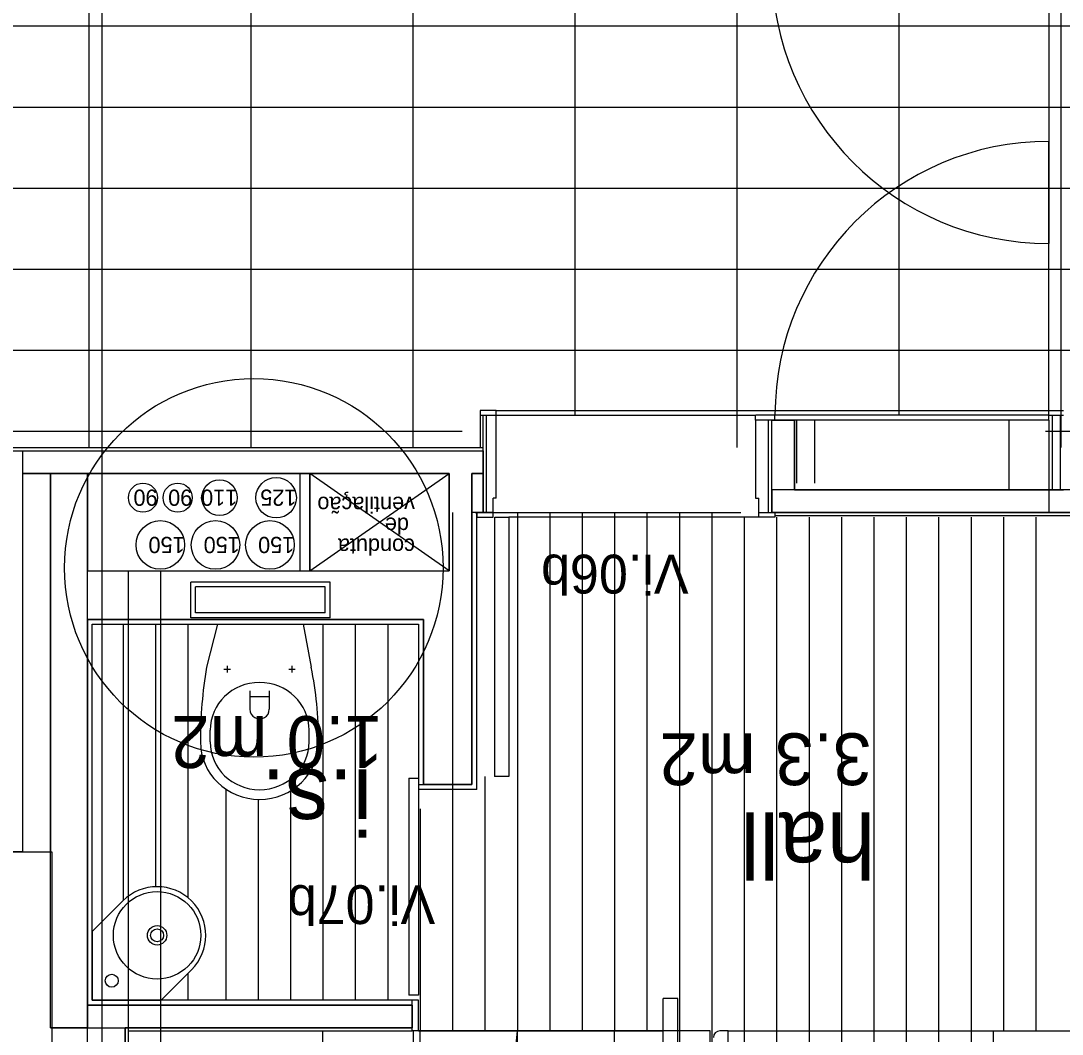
# Model space of a CAD drawing. Extents: x 1248 to 1356, y -443 to -224.
# Drawn here: x 1318.309 to 1321.522, y -242.034 to -238.907 of the extents above; entities that cross this region are included whole.
import ezdxf

# ---------------------------------------------------------------- set-up
doc = ezdxf.new("R2010")
doc.units = 0
for name, color, linetype in [('corte', 7, 'Continuous'), ('estereoctomias', 7, 'Continuous'), ('ind-pormenores', 7, 'Continuous'), ('Level 1', 7, 'Continuous'), ('Level 10', 7, 'Continuous'), ('Level 11', 7, 'Continuous'), ('Level 13', 7, 'Continuous'), ('Level 31', 7, 'Continuous'), ('Level 4', 7, 'Continuous'), ('Level 40', 7, 'Continuous'), ('Level 41', 7, 'Continuous'), ('Level 60', 7, 'Continuous'), ('mob-fixo', 7, 'Continuous'), ('revestimentos', 7, 'Continuous'), ('vermelhos-cont', 7, 'Continuous')]:
    doc.layers.add(name, color=color, linetype=linetype)

msp = doc.modelspace()

# ---------------------------------------------------------------- linework, layer by layer
at = {"layer": 'corte'}
for p, q in [((1318.3144, -240.234), (1318.3144, -241.4713)), ((1318.4003, -240.304), (1318.4003, -241.4713)), ((1318.5144, -242.1713), (1318.5144, -240.304)), ((1319.171, -240.604), (1319.171, -240.304)), ((1319.201, -240.604), (1319.201, -240.304)), ((1319.631, -240.304), (1319.631, -240.604)), ((1319.736, -240.304), (1319.701, -240.304)), ((1320.696, -240.354), (1321.526, -240.354)), ((1323.801, -240.424), (1320.626, -240.424)), ((1318.5144, -240.754), (1319.551, -240.754))]:
    msp.add_line(p, q, dxfattribs=at)
msp.add_lwpolyline([(1318.4044, -242.1713), (1318.2044, -242.1713), (1318.2044, -241.4713), (1318.4044, -241.4713)], close=True, dxfattribs=at)
at = {"layer": 'estereoctomias'}
msp.add_line((1319.776, -240.124), (1320.5733, -240.124), dxfattribs=at)
for points in [[(1320.696, -240.139), (1320.696, -240.354), (1320.626, -240.354), (1320.626, -240.139)], [(1319.736, -240.234), (1319.736, -240.304), (1319.701, -240.304), (1319.701, -241.264), (1319.551, -241.264), (1319.551, -240.754), (1318.5144, -240.754), (1318.5144, -242.014), (1318.4003, -242.014), (1318.4003, -240.304), (1318.5144, -240.304), (1318.5144, -240.604), (1319.171, -240.604), (1319.171, -240.304), (1319.201, -240.304), (1319.201, -240.604), (1319.631, -240.604), (1319.631, -240.304), (1318.3144, -240.304), (1318.3144, -241.4713), (1318.2044, -241.4713), (1318.2044, -240.234)], [(1319.736, -240.424), (1319.701, -240.424), (1319.701, -240.314), (1319.701, -240.304), (1319.736, -240.304), (1319.736, -240.314)], [(1320.626, -240.354), (1320.626, -240.424), (1323.801, -240.424), (1323.801, -242.1713), (1323.871, -242.1713), (1323.871, -240.354)], [(1319.516, -241.944), (1319.516, -242.014), (1318.631, -242.014), (1318.631, -242.1713), (1318.5144, -242.1713), (1318.5144, -241.944), (1319.5075, -241.944)]]:
    msp.add_lwpolyline(points, close=True, dxfattribs=at)
at = {"layer": 'ind-pormenores'}
msp.add_circle((1319.0278, -240.5951), 0.5842, dxfattribs=at)
at = {"layer": 'Level 1'}
for p, q in [((1320.696, -240.139), (1320.626, -240.139)), ((1320.626, -240.424), (1320.626, -240.139)), ((1320.696, -240.354), (1320.696, -240.139)), ((1318.2044, -240.234), (1319.736, -240.234)), ((1319.736, -240.424), (1319.736, -240.234)), ((1318.3144, -240.304), (1319.631, -240.304)), ((1319.701, -241.264), (1319.701, -240.304)), ((1319.736, -240.424), (1319.701, -240.424)), ((1318.5144, -240.604), (1319.631, -240.604)), ((1319.551, -240.754), (1319.551, -241.264)), ((1319.536, -241.264), (1319.701, -241.264)), ((1319.516, -242.024), (1319.516, -241.929)), ((1319.516, -241.944), (1318.5144, -241.944)), ((1318.4003, -242.014), (1319.516, -242.014)), ((1318.631, -246.584), (1318.631, -242.014))]:
    msp.add_line(p, q, dxfattribs=at)
at = {"layer": 'Level 10'}
for p, q in [((1318.5183, -238.624), (1318.5183, -240.224)), ((1319.0183, -238.624), (1319.0183, -240.224)), ((1319.5183, -238.624), (1319.5183, -240.224)), ((1321.5183, -238.624), (1321.5183, -240.224)), ((1320.0183, -238.724), (1320.0183, -240.124)), ((1320.5183, -238.724), (1320.5183, -240.224)), ((1321.0183, -238.724), (1321.0183, -240.124)), ((1348.9433, -238.924), (1315.7644, -238.924)), ((1347.9933, -239.174), (1315.7633, -239.174)), ((1347.9933, -239.424), (1315.7633, -239.424)), ((1347.9933, -239.674), (1315.7633, -239.674)), ((1347.9933, -239.924), (1315.7633, -239.924)), ((1319.671, -240.174), (1315.7633, -240.174)), ((1325.0718, -240.174), (1321.471, -240.174)), ((1319.641, -240.424), (1319.641, -242.024)), ((1319.711, -240.424), (1320.531, -240.424)), ((1319.841, -240.424), (1319.841, -242.024)), ((1319.941, -240.424), (1319.941, -242.024)), ((1320.041, -240.424), (1320.041, -242.024)), ((1320.141, -240.424), (1320.141, -242.024)), ((1320.241, -240.424), (1320.241, -242.024)), ((1320.341, -240.424), (1320.341, -242.892)), ((1320.441, -240.424), (1320.441, -242.892)), ((1320.541, -240.439), (1320.541, -242.892)), ((1320.641, -240.439), (1320.641, -242.892)), ((1320.741, -240.439), (1320.741, -246.574)), ((1320.841, -240.439), (1320.841, -246.574)), ((1320.941, -240.439), (1320.941, -246.574)), ((1321.041, -240.439), (1321.041, -246.574)), ((1321.141, -240.439), (1321.141, -246.574)), ((1321.241, -240.439), (1321.241, -246.574)), ((1321.341, -240.439), (1321.341, -242.024)), ((1321.441, -240.439), (1321.441, -242.024)), ((1318.6244, -240.769), (1318.6244, -241.6218)), ((1318.7244, -240.769), (1318.7244, -241.579)), ((1318.8244, -240.769), (1318.8244, -241.6129)), ((1319.241, -240.769), (1319.241, -241.929)), ((1319.341, -240.769), (1319.341, -241.929)), ((1319.441, -240.769), (1319.441, -241.929)), ((1319.741, -241.239), (1319.741, -242.024)), ((1318.941, -241.2776), (1318.941, -241.929)), ((1319.141, -241.2835), (1319.141, -241.929)), ((1319.041, -241.3096), (1319.041, -241.929)), ((1319.541, -241.339), (1319.541, -242.024)), ((1318.8244, -241.8461), (1318.8244, -241.929)), ((1319.536, -242.024), (1320.291, -242.024)), ((1319.541, -244.428), (1319.541, -242.024)), ((1319.841, -244.428), (1319.841, -242.024)), ((1320.141, -244.428), (1320.141, -242.024))]:
    msp.add_line(p, q, dxfattribs=at)
at = {"layer": 'Level 11'}
for p, q in [((1318.8331, -240.749), (1318.8331, -240.639)), ((1319.2631, -240.639), (1318.8331, -240.639)), ((1319.2631, -240.749), (1319.2631, -240.639)), ((1319.2481, -240.654), (1318.8481, -240.654)), ((1318.8481, -240.734), (1318.8481, -240.654)), ((1319.2481, -240.734), (1319.2481, -240.654)), ((1319.2481, -240.734), (1318.8481, -240.734)), ((1319.2631, -240.749), (1318.8331, -240.749)), ((1318.9158, -240.769), (1318.8817, -240.9017)), ((1318.9158, -240.769), (1319.1804, -240.769)), ((1319.1804, -240.769), (1319.2046, -240.9017)), ((1318.9456, -240.8978), (1318.9456, -240.9178)), ((1319.1456, -240.8978), (1319.1456, -240.9178)), ((1318.9356, -240.9078), (1318.9556, -240.9078)), ((1319.1356, -240.9078), (1319.1556, -240.9078)), ((1319.0156, -240.9742), (1319.0156, -241.0313)), ((1319.0156, -240.9919), (1319.0756, -240.9919)), ((1319.0756, -240.9742), (1319.0756, -241.0314)), ((1318.8931, -241.1322), (1318.8931, -241.0961)), ((1319.1981, -241.1322), (1319.1981, -241.0961)), ((1318.8632, -241.1288), (1318.8631, -241.1325)), ((1319.2281, -241.1288), (1319.2281, -241.1325)), ((1318.6234, -241.6229), (1318.5294, -241.7168)), ((1318.5294, -241.7168), (1318.5294, -241.929)), ((1318.8355, -241.835), (1318.7416, -241.929)), ((1318.5294, -241.929), (1318.7416, -241.929))]:
    msp.add_line(p, q, dxfattribs=at)
for centre, radius in [((1318.7294, -241.729), 0.135), ((1318.7294, -241.729), 0.03), ((1318.7294, -241.729), 0.02), ((1318.5894, -241.869), 0.02)]:
    msp.add_circle(centre, radius, dxfattribs=at)
for centre, radius, start, end in [((1319.0456, -241.0312), 0.03, 179.9995, 0.0013), ((1318.7294, -241.729), 0.15, 315, 134.9998)]:
    msp.add_arc(centre, radius, start, end, dxfattribs=at)
for centre, major_axis, ratio, start_param, end_param in [((1320.2627, -241.1288), (0, -1.4), 0.999692, 4.549473, 4.712392), ((1317.4498, -241.1288), (1.7783, 0), 0.787256, 6.283184, 6.446103), ((1319.0456, -241.0961), (0.1525, 0), 0.967187, 0.000003, 3.14159), ((1319.0456, -241.1322), (0.1825, 0), 0.972581, 3.141597, 6.283184), ((1319.0456, -241.1322), (0.1525, 0), 0.967187, 3.141597, 6.283184)]:
    msp.add_ellipse(centre, major_axis=major_axis, ratio=ratio, start_param=start_param, end_param=end_param, dxfattribs=at)
at = {"layer": 'Level 13'}
for p, q in [((1319.776, -240.109), (1319.726, -240.109)), ((1319.726, -240.109), (1319.726, -240.224)), ((1319.726, -240.124), (1319.776, -240.124)), ((1319.736, -240.244), (1319.736, -240.124)), ((1319.746, -240.424), (1319.746, -240.124)), ((1319.776, -240.124), (1319.776, -240.109)), ((1319.776, -240.38), (1319.776, -240.124)), ((1320.576, -240.139), (1320.576, -240.124)), ((1320.636, -240.124), (1320.576, -240.124)), ((1321.481, -240.124), (1320.616, -240.124)), ((1321.481, -240.124), (1320.616, -240.124)), ((1321.481, -240.124), (1320.636, -240.124)), ((1320.636, -240.139), (1320.636, -240.124)), ((1321.481, -240.124), (1321.481, -240.109)), ((1321.481, -240.109), (1321.526, -240.109)), ((1321.481, -240.139), (1321.481, -240.124)), ((1321.481, -240.124), (1321.526, -240.124)), ((1321.491, -240.124), (1321.491, -240.354)), ((1321.516, -240.124), (1321.516, -240.354)), ((1320.576, -240.139), (1320.576, -240.38)), ((1321.481, -240.139), (1320.576, -240.139)), ((1320.616, -240.424), (1320.616, -240.139)), ((1321.481, -240.139), (1321.481, -240.354)), ((1319.746, -240.424), (1319.746, -240.224)), ((1319.776, -240.38), (1319.766, -240.38)), ((1319.766, -240.424), (1319.766, -240.38)), ((1320.576, -240.38), (1320.586, -240.38)), ((1320.586, -240.424), (1320.586, -240.38)), ((1319.716, -241.279), (1319.716, -240.424)), ((1319.77, -240.439), (1319.77, -241.239)), ((1319.771, -240.439), (1319.815, -240.439)), ((1319.815, -240.439), (1319.815, -241.239)), ((1319.506, -241.244), (1319.506, -241.914)), ((1319.506, -241.244), (1319.536, -241.244)), ((1319.536, -241.244), (1319.536, -241.914)), ((1319.815, -241.239), (1319.77, -241.239)), ((1319.716, -241.279), (1319.536, -241.279)), ((1319.536, -241.914), (1319.506, -241.914)), ((1320.336, -241.924), (1320.291, -241.924)), ((1320.291, -242.819), (1320.291, -241.924)), ((1320.336, -242.819), (1320.336, -241.924)), ((1320.336, -242.819), (1320.336, -241.924)), ((1320.336, -242.819), (1320.336, -241.924)), ((1319.241, -245.121), (1319.241, -242.024)), ((1320.491, -242.024), (1320.466, -242.024)), ((1320.491, -242.8898), (1320.491, -242.024)), ((1321.309, -242.024), (1321.309, -242.224)), ((1321.309, -242.024), (1323.791, -242.024)), ((1321.309, -242.024), (1323.791, -242.024))]:
    msp.add_line(p, q, dxfattribs=at)
for points in [[(1319.766, -240.424), (1319.716, -240.424), (1319.716, -240.439), (1319.766, -240.439)], [(1320.636, -240.439), (1320.586, -240.439), (1320.586, -240.424), (1320.636, -240.424)]]:
    msp.add_lwpolyline(points, close=True, dxfattribs=at)
msp.add_arc((1320.466, -242.044), 0.02, 90, 180, dxfattribs=at)
at = {"layer": 'Level 31'}
for p, q in [((1319.536, -241.929), (1319.516, -241.929)), ((1319.536, -242.024), (1319.536, -241.929)), ((1319.536, -242.024), (1319.516, -242.024))]:
    msp.add_line(p, q, dxfattribs=at)
at = {"layer": 'Level 4'}
for p, q in [((1321.481, -238.724), (1321.481, -239.5941)), ((1321.481, -240.124), (1321.481, -239.279)), ((1319.776, -240.109), (1321.481, -240.109)), ((1320.7035, -240.334), (1320.7035, -240.139)), ((1320.7585, -240.334), (1320.7585, -240.139)), ((1321.3585, -240.354), (1321.3585, -240.139)), ((1321.481, -240.354), (1321.481, -240.424)), ((1320.586, -240.439), (1319.815, -240.439)), ((1318.641, -242.024), (1319.241, -242.024)), ((1319.521, -242.059), (1319.521, -242.024)), ((1320.436, -242.024), (1319.521, -242.024)), ((1320.436, -242.069), (1320.436, -242.024)), ((1320.491, -242.024), (1321.309, -242.024))]:
    msp.add_line(p, q, dxfattribs=at)
msp.add_arc((1321.481, -240.124), 0.845, 90, 180, dxfattribs=at)
for centre, major_axis, ratio, end_param in [((1321.481, -238.739), (-0.8551, 0), 0.999998, 1.570796), ((1319.241, -241.9731), (0, -0.6509), 0.924693, 1.492592)]:
    msp.add_ellipse(centre, major_axis=major_axis, ratio=ratio, start_param=0, end_param=end_param, dxfattribs=at)
at = {"layer": 'Level 41'}
for p, q in [((1319.631, -240.604), (1319.201, -240.304)), ((1319.201, -240.604), (1319.631, -240.304))]:
    msp.add_line(p, q, dxfattribs=at)
for centre, radius in [((1319.0967, -240.3785), 0.0625), ((1318.6858, -240.3785), 0.045), ((1318.7929, -240.3785), 0.045), ((1318.9218, -240.3785), 0.055), ((1318.7393, -240.5244), 0.075), ((1318.9095, -240.5244), 0.075), ((1319.0776, -240.5244), 0.075)]:
    msp.add_circle(centre, radius, dxfattribs=at)
at = {"layer": 'mob-fixo'}
for p, q in [((1318.641, -244.091), (1318.641, -240.604)), ((1318.741, -244.091), (1318.741, -240.604))]:
    msp.add_line(p, q, dxfattribs=at)
at = {"layer": 'revestimentos'}
for p, q in [((1318.1944, -240.224), (1319.736, -240.224)), ((1323.791, -240.434), (1320.636, -240.434)), ((1318.5294, -241.929), (1318.5294, -240.769)), ((1318.5294, -240.769), (1319.536, -240.769)), ((1319.536, -240.769), (1319.536, -241.264)), ((1319.516, -241.929), (1318.5294, -241.929)), ((1318.641, -246.574), (1318.641, -242.024)), ((1318.641, -242.024), (1319.516, -242.024))]:
    msp.add_line(p, q, dxfattribs=at)
at = {"layer": 'vermelhos-cont'}
msp.add_line((1318.5594, -250.7923), (1318.5594, -229.6198), dxfattribs=at)

# ---------------------------------------------------------------- texts
at = {"layer": 'Level 40'}
for s, p in [('Vi.06b', (1320.3693, -240.5543)), ('Vi.07b', (1319.5875, -241.5742))]:
    msp.add_text(s, height=0.12, rotation=180, dxfattribs=at).set_placement(p)
at = {"layer": 'Level 41'}
for s, p in [('90', (1318.7308, -240.3535)), ('90', (1318.8379, -240.3535)), ('110', (1318.9768, -240.3535)), ('125', (1319.1592, -240.3535)), ('ventilação ', (1319.525, -240.3755)), (' de ', (1319.525, -240.4399)), ('150', (1318.8143, -240.4994)), ('150', (1318.9845, -240.4994)), ('150', (1319.1526, -240.4994)), ('conduta', (1319.525, -240.5044))]:
    msp.add_text(s, height=0.05, rotation=180, dxfattribs=at).set_placement(p)
at = {"layer": 'Level 60'}
for s, height, p in [('1.0 m2', 0.16, (1319.4265, -241.0526)), ('3.3 m2', 0.16, (1320.9334, -241.1056)), ('i.s.', 0.2, (1319.3926, -241.2167)), ('hall', 0.2, (1320.9456, -241.3499))]:
    msp.add_text(s, height=height, rotation=180, dxfattribs=at).set_placement(p)

doc.saveas('drawing.dxf')
